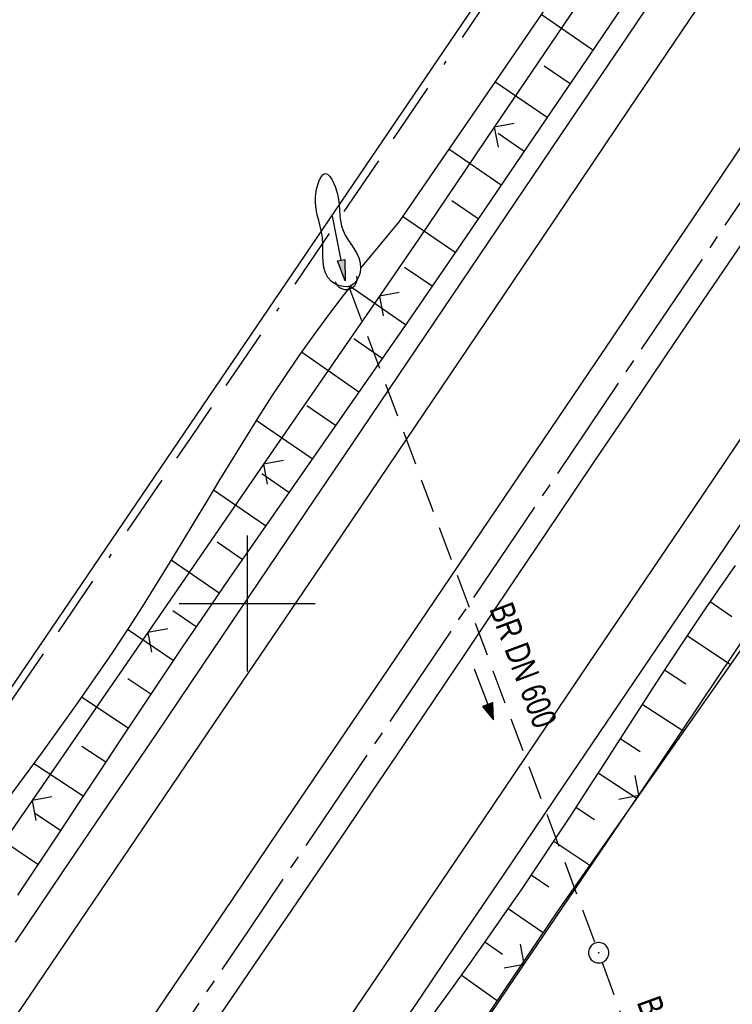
# Model space of a CAD drawing. Extents: x 510526 to 513920, y 467229 to 478797.
# Tile 455 of 467: x 513183 to 513236, y 477571 to 477643. Entities that reach past the tile are written whole.
import ezdxf

# ---------------------------------------------------------------- set-up
doc = ezdxf.new("R2010")
doc.units = 0
doc.header["$LTSCALE"] = 10
doc.header["$MEASUREMENT"] = 0
for name, pattern in [('ACAD_ISO16W100', [73, 15, -6.5, 15, -6.5, 15, -7, 1, -7]), ('ACHSE', [5.5, 4, -0.5, 0.5, -0.5]), ('AUSGEZOGEN', [0]), ('LT00', [0]), ('STRICHLINIE2', [0.375, 0.25, -0.125])]:
    doc.linetypes.add(name, pattern=pattern)
doc.layers.get('0').update_dxf_attribs({"linetype": 'LT00'})
for name, color, linetype in [('-AX-020', 250, 'ACHSE'), ('-Halt-Pfeil', 4, 'LT00'), ('-Haltung', 182, 'STRICHLINIE2'), ('-Haltungsbeschriftung', 182, 'LT00'), ('BAB-KABEL', 220, 'ACAD_ISO16W100'), ('DFK_AB_L', 21, 'LT00'), ('PFEIL', 140, 'AUSGEZOGEN'), ('V87_AFBR_BAB', 250, 'LT00'), ('V87_BOESCH', 250, 'LT00'), ('V87_BOSCHUNG', 250, 'LT00'), ('V87_GRABEN', 250, 'LT00'), ('V87_KA_PRUF', 182, 'LT00'), ('V87_LD_MARK', 250, 'LT00'), ('V87_RASTER', 250, 'LT00'), ('V87_UK_DURCH', 182, 'LT00'), ('V87_ZAUN', 40, 'LT00')]:
    doc.layers.add(name, color=color, linetype=linetype)
doc.styles.add('Haltungsbeschriftung', font='ARIAL.TTF', dxfattribs={"width": 0.75})

# ---------------------------------------------------------------- blocks, each defined once
blk = doc.blocks.new('SYMB0003')
at = {"color": 0, "linetype": 'ByBlock'}
for p, q in [((-0.015712, 0), (0.010166, 0.012015)), ((0, -0.021257), (-0.015712, 0)), ((0.010166, 0.012015), (0, -0.021257))]:
    blk.add_line(p, q, dxfattribs=at)
for points in [[(-0.031395, 0.499013), (-0.093691, 0.491144), (-0.154509, 0.475528), (-0.21289, 0.452414), (-0.267913, 0.422164), (-0.318712, 0.385257), (-0.364484, 0.342274), (-0.404509, 0.293893), (-0.438154, 0.240877), (-0.464888, 0.184062), (-0.484292, 0.124345), (-0.496058, 0.062667), (-0.5, 0)], [(0.5, 0), (0.496057, 0.062667), (0.484292, 0.124345), (0.464888, 0.184062), (0.438153, 0.240877), (0.404509, 0.293893), (0.364484, 0.342274), (0.318712, 0.385257), (0.267913, 0.422164), (0.21289, 0.452414), (0.154509, 0.475528), (0.093691, 0.491144), (0.031395, 0.499013), (-0.031395, 0.499013)], [(-0.5, 0), (-0.496058, -0.062667), (-0.484292, -0.124345), (-0.464888, -0.184062), (-0.438154, -0.240877), (-0.404509, -0.293893), (-0.364485, -0.342274), (-0.318712, -0.385257), (-0.267914, -0.422164), (-0.21289, -0.452414), (-0.154509, -0.475529), (-0.093691, -0.491144), (-0.031395, -0.499014), (0.031395, -0.499014)], [(0.031395, -0.499014), (0.093691, -0.491144), (0.154509, -0.475529), (0.21289, -0.452414), (0.267914, -0.422164), (0.318712, -0.385257), (0.364485, -0.342274), (0.404509, -0.293893), (0.438154, -0.240877), (0.464889, -0.184062), (0.484292, -0.124345), (0.496058, -0.062667), (0.5, 0)]]:
    blk.add_lwpolyline(points, dxfattribs=at)
blk = doc.blocks.new('SYMB1107')
at = {"color": 0, "linetype": 'ByBlock'}
for points in [[(-0.2, 0), (-0.196157, 0.039018), (-0.184776, 0.076537), (-0.166294, 0.111114), (-0.141421, 0.141421), (-0.111114, 0.166294), (-0.076537, 0.184776), (-0.039018, 0.196157), (0, 0.2)], [(0, 0.2), (0.039018, 0.196157), (0.076537, 0.184776), (0.111114, 0.166294), (0.141421, 0.141421), (0.166294, 0.111114), (0.184776, 0.076537), (0.196157, 0.039018), (0.2, 0)]]:
    blk.add_lwpolyline(points, dxfattribs=at)
blk = doc.blocks.new('SYMB0024')
at = {"color": 0, "linetype": 'ByBlock'}
for p, q in [((-0.5, 0.5), (0, 0)), ((0, 0), (0.5, 0.5))]:
    blk.add_line(p, q, dxfattribs=at)
blk = doc.blocks.new('Pfreil3')
at = {"layer": 'PFEIL'}
blk.add_hatch(color=256, dxfattribs=at).paths.add_polyline_path([(-1.549, 0.273), (-1.549, -0.273), (0, 0)])
for p, q in [((-1.549, 0), (-4.831, 0)), ((-1.549, -0.273), (-1.549, 0.273)), ((-1.549, 0.273), (0, 0)), ((0, 0), (-1.549, -0.273))]:
    blk.add_line(p, q, dxfattribs=at)
blk = doc.blocks.new('SYMB0070')
at = {"color": 0, "linetype": 'ByBlock'}
for p, q in [((-0.5, 0), (0.2, 0)), ((0.5, 0), (0.2, 0.1)), ((0.2, 0.1), (0.2, 0)), ((0.468, 0), (0.21, 0.086)), ((0.21, 0.086), (0.21, -0.086)), ((0.21, -0.086), (0.468, 0)), ((0.22, -0.072), (0.437, 0)), ((0.23, -0.058), (0.405, 0)), ((0.24, -0.045), (0.374, 0)), ((0.342, 0), (0.25, 0.031)), ((0.25, 0.031), (0.25, -0.031)), ((0.25, -0.031), (0.342, 0)), ((0.26, -0.017), (0.31, 0)), ((0.27, -0.003), (0.279, 0))]:
    blk.add_line(p, q, dxfattribs=at)
for points in [[(0.2, 0), (0.2, -0.1), (0.5, 0)], [(0.437, 0), (0.22, 0.072), (0.22, -0.072)], [(0.405, 0), (0.23, 0.058), (0.23, -0.058)], [(0.374, 0), (0.24, 0.045), (0.24, -0.045)], [(0.31, 0), (0.26, 0.017), (0.26, -0.017)], [(0.279, 0), (0.27, 0.003), (0.27, -0.003)]]:
    blk.add_lwpolyline(points, dxfattribs=at)

msp = doc.modelspace()

# ---------------------------------------------------------------- linework, layer by layer
at = {"layer": '-AX-020', "ltscale": 0.2, "flags": 128}
msp.add_lwpolyline([(513881.716, 478796.972), (513877.87, 478787.354), (513870.367, 478768.801), (513862.788, 478750.278), (513855.137, 478731.786), (513847.411, 478713.324), (513839.611, 478694.893), (513831.738, 478676.494), (513823.791, 478658.127), (513815.771, 478639.791), (513807.678, 478621.487), (513799.512, 478603.216), (513791.272, 478584.978), (513782.96, 478566.773), (513774.576, 478548.601), (513766.118, 478530.463), (513757.588, 478512.359), (513748.986, 478494.289), (513740.312, 478476.254), (513731.565, 478458.253), (513722.747, 478440.287), (513713.857, 478422.357), (513704.896, 478404.463), (513695.863, 478386.605), (513686.758, 478368.782), (513677.583, 478350.997), (513668.336, 478333.248), (513659.019, 478315.536), (513649.63, 478297.862), (513640.172, 478280.225), (513630.643, 478262.626), (513621.043, 478245.066), (513611.374, 478227.544), (513601.634, 478210.061), (513591.825, 478192.617), (513586.745, 478183.647), (513576.83, 478166.262), (513566.848, 478148.917), (513556.8, 478131.609), (513546.688, 478114.338), (513536.514, 478097.104), (513526.28, 478079.906), (513515.988, 478062.743), (513505.638, 478045.613), (513495.234, 478028.517), (513484.778, 478011.453), (513474.27, 477994.421), (513463.712, 477977.419), (513453.108, 477960.447), (513442.457, 477943.503), (513431.762, 477926.587), (513421.026, 477909.698), (513410.248, 477892.835), (513399.432, 477875.997), (513388.579, 477859.182), (513377.691, 477842.39), (513366.769, 477825.62), (513355.815, 477808.871), (513344.831, 477792.142), (513333.819, 477775.431), (513322.78, 477758.738), (513311.715, 477742.062), (513300.628, 477725.401), (513289.519, 477708.754), (513278.389, 477692.121), (513267.242, 477675.5), (513256.078, 477658.891), (513244.899, 477642.291), (513233.706, 477625.7), (513222.502, 477609.117), (513211.288, 477592.542), (513200.066, 477575.971), (513188.837, 477559.405), (513177.603, 477542.843), (513166.366, 477526.282), (513154.797, 477509.239), (513142.496, 477491.114), (513130.197, 477472.988), (513117.902, 477454.859), (513105.613, 477436.726), (513093.333, 477418.587), (513081.064, 477400.44), (513068.808, 477382.285), (513056.567, 477364.119), (513044.344, 477345.942), (513032.141, 477327.752), (513019.958, 477309.547), (513007.8, 477291.325), (512995.668, 477273.087), (512983.565, 477254.83), (512971.492, 477236.552), (512959.452, 477218.253), (512947.447, 477199.931), (512935.479, 477181.584), (512923.551, 477163.212), (512911.665, 477144.812), (512899.822, 477126.385), (512888.026, 477107.927), (512876.279, 477089.439), (512864.582, 477070.918), (512852.939, 477052.364), (512841.352, 477033.775), (512829.822, 477015.15), (512818.352, 476996.488), (512806.945, 476977.787), (512795.603, 476959.048), (512789.644, 476949.141), (512778.405, 476930.339), (512767.236, 476911.496), (512756.135, 476892.613), (512745.103, 476873.688), (512734.14, 476854.724), (512723.246, 476835.72), (512712.422, 476816.676), (512701.668, 476797.593), (512690.983, 476778.471), (512680.369, 476759.309), (512669.824, 476740.11), (512659.35, 476720.871), (512648.946, 476701.595), (512638.612, 476682.281), (512628.349, 476662.929), (512618.157, 476643.54), (512608.036, 476624.113), (512597.985, 476604.65), (512588.006, 476585.15), (512578.098, 476565.614), (512568.261, 476546.042), (512558.497, 476526.434), (512548.803, 476506.791), (512539.182, 476487.112), (512529.632, 476467.399), (512520.155, 476447.65), (512510.749, 476427.867), (512501.416, 476408.05), (512492.156, 476388.199), (512482.968, 476368.314), (512473.852, 476348.396), (512464.81, 476328.445), (512455.84, 476308.46), (512446.944, 476288.443), (512438.12, 476268.394), (512429.37, 476248.313), (512420.694, 476228.2), (512412.09, 476208.055), (512403.561, 476187.879), (512395.105, 476167.672), (512386.723, 476147.434), (512378.415, 476127.166), (512370.181, 476106.867), (512362.021, 476086.539), (512353.936, 476066.181), (512345.925, 476045.794), (512337.988, 476025.377), (512330.127, 476004.932), (512322.339, 475984.458), (512314.627, 475963.955), (512306.989, 475943.425), (512299.427, 475922.867), (512291.94, 475902.281), (512284.528, 475881.669), (512277.191, 475861.029), (512269.93, 475840.362), (512262.744, 475819.67), (512255.634, 475798.951), (512248.599, 475778.206), (512241.641, 475757.436), (512234.758, 475736.641), (512227.951, 475715.82), (512221.221, 475694.975), (512214.566, 475674.105), (512207.988, 475653.211), (512201.487, 475632.294), (512200.128, 475627.887), (512194.281, 475608.791), (512188.5, 475589.674), (512182.785, 475570.538), (512177.137, 475551.381), (512171.56, 475532.204), (512166.053, 475513.007), (512160.618, 475493.788), (512155.257, 475474.55), (512149.971, 475455.29), (512148.09, 475448.361), (512142.908, 475429.074), (512137.804, 475409.765), (512132.778, 475390.436), (512127.829, 475371.088), (512122.957, 475351.719), (512118.163, 475332.332), (512113.447, 475312.925), (512108.808, 475293.499), (512104.247, 475274.055), (512099.765, 475254.593), (512095.36, 475235.113), (512091.033, 475215.616), (512086.785, 475196.101), (512082.614, 475176.57), (512078.522, 475157.022), (512074.508, 475137.458), (512070.573, 475117.878), (512066.716, 475098.282), (512063.238, 475080.246), (512059.532, 475060.621), (512055.901, 475040.983), (512052.344, 475021.33), (512048.857, 475001.665), (512045.438, 474981.988), (512042.084, 474962.3), (512038.794, 474942.602), (512035.562, 474922.893), (512032.388, 474903.175), (512029.269, 474883.449), (512026.201, 474863.714), (512023.183, 474843.972), (512020.21, 474824.222), (512017.282, 474804.467), (512014.394, 474784.705), (512011.544, 474764.937), (512008.73, 474745.165), (512005.949, 474725.388), (512003.198, 474705.607), (512000.474, 474685.821), (511997.775, 474666.033), (511995.098, 474646.242), (511992.439, 474626.448), (511989.798, 474606.651), (511987.169, 474586.854), (511984.552, 474567.054), (511981.943, 474547.253), (511979.34, 474527.452), (511976.744, 474507.689), (511975.127, 474495.377), (511973.477, 474482.815), (511971.825, 474470.254), (511970.169, 474457.693), (511968.506, 474445.133), (511966.835, 474432.574), (511965.154, 474420.016), (511963.46, 474407.46), (511961.752, 474394.906), (511960.027, 474382.355), (511958.283, 474369.806), (511956.518, 474357.259), (511954.73, 474344.717), (511952.918, 474332.177), (511951.078, 474319.642), (511949.209, 474307.111), (511947.309, 474294.584), (511945.376, 474282.063), (511943.407, 474269.547), (511941.4, 474257.038), (511939.355, 474244.534), (511937.267, 474232.038), (511935.137, 474219.549), (511932.96, 474207.067), (511930.736, 474194.594), (511928.462, 474182.131), (511926.136, 474169.676), (511923.757, 474157.232), (511921.321, 474144.799), (511918.829, 474132.377), (511916.276, 474119.967), (511913.661, 474107.57), (511910.982, 474095.187), (511908.238, 474082.818), (511905.425, 474070.464), (511902.544, 474058.127), (511899.59, 474045.806), (511896.562, 474033.504), (511893.47, 474021.261), (511890.29, 474008.997), (511887.033, 473996.753), (511883.699, 473984.53), (511880.287, 473972.328), (511876.798, 473960.148), (511873.233, 473947.991), (511869.591, 473935.856), (511865.873, 473923.745), (511862.077, 473911.656), (511858.206, 473899.593), (511854.259, 473887.554), (511850.236, 473875.54), (511846.136, 473863.552), (511841.962, 473851.59), (511837.711, 473839.654), (511833.386, 473827.746), (511828.985, 473815.865), (511824.51, 473804.012), (511819.96, 473792.188), (511815.335, 473780.392), (511810.636, 473768.626), (511805.863, 473756.89), (511801.015, 473745.185), (511796.094, 473733.51), (511791.099, 473721.866), (511786.031, 473710.255), (511780.889, 473698.675), (511775.675, 473687.128), (511770.388, 473675.615), (511765.028, 473664.135), (511759.596, 473652.689), (511754.091, 473641.278), (511748.515, 473629.901), (511742.867, 473618.56), (511737.147, 473607.255), (511731.356, 473595.986), (511725.494, 473584.754), (511719.562, 473573.559), (511713.558, 473562.402), (511707.485, 473551.283), (511701.341, 473540.203), (511695.128, 473529.162), (511688.845, 473518.159), (511682.492, 473507.198), (511676.07, 473496.276), (511669.58, 473485.395), (511663.021, 473474.555), (511656.394, 473463.757), (511649.699, 473453.001), (511642.935, 473442.288), (511636.105, 473431.617), (511629.207, 473420.99), (511622.242, 473410.406), (511615.211, 473399.867), (511608.113, 473389.372), (511600.949, 473378.922), (511593.719, 473368.518), (511586.423, 473358.16), (511579.062, 473347.848), (511571.637, 473337.582), (511564.147, 473327.364), (511556.592, 473317.193), (511548.973, 473307.07), (511541.291, 473296.996), (511533.545, 473286.969), (511525.735, 473276.993), (511517.863, 473267.066), (511509.929, 473257.188), (511501.932, 473247.361), (511493.873, 473237.584), (511485.753, 473227.859), (511477.572, 473218.186), (511475.548, 473215.811), (511467.291, 473206.202), (511458.976, 473196.642), (511450.605, 473187.132), (511442.182, 473177.667), (511433.709, 473168.249), (511425.188, 473158.872), (511416.622, 473149.537), (511408.014, 473140.241), (511399.365, 473130.982), (511390.679, 473121.758), (511381.958, 473112.568), (511373.205, 473103.409), (511364.421, 473094.278), (511355.61, 473085.175), (511346.772, 473076.096), (511337.912, 473067.039), (511329.031, 473058.003), (511320.132, 473048.986), (511311.216, 473039.984), (511302.286, 473030.997), (511293.345, 473022.02), (511284.394, 473013.053), (511275.436, 473004.094), (511266.473, 472995.139), (511255.909, 472984.591), (511236.789, 472965.502), (511230.177, 472958.9), (511223.567, 472952.294), (511216.964, 472945.683), (511210.368, 472939.063), (511203.785, 472932.433), (511197.215, 472925.788), (511190.663, 472919.125), (511184.131, 472912.443), (511177.622, 472905.739), (511171.139, 472899.01), (511164.685, 472892.252), (511158.263, 472885.464), (511151.877, 472878.643), (511145.529, 472871.786), (511139.222, 472864.891), (511132.96, 472857.955), (511126.746, 472850.976), (511120.583, 472843.952), (511114.476, 472836.881), (511109.32, 472830.82), (511103.322, 472823.655), (511097.386, 472816.438), (511091.511, 472809.171), (511085.699, 472801.854), (511079.95, 472794.488), (511074.265, 472787.072), (511068.642, 472779.609), (511063.084, 472772.097), (511057.591, 472764.538), (511052.162, 472756.933), (511046.799, 472749.281), (511041.501, 472741.584), (511036.27, 472733.841), (511031.105, 472726.054), (511026.007, 472718.223), (511020.976, 472710.349), (511016.012, 472702.431), (511011.117, 472694.472), (511006.29, 472686.471), (511001.532, 472678.429), (510996.842, 472670.347), (510992.223, 472662.225), (510987.672, 472654.063), (510983.192, 472645.863), (510978.782, 472637.625), (510974.443, 472629.349), (510970.175, 472621.036), (510965.978, 472612.687), (510961.853, 472604.303), (510957.799, 472595.883), (510953.818, 472587.43), (510949.91, 472578.942), (510946.074, 472570.422), (510942.311, 472561.868), (510938.622, 472553.283), (510935.007, 472544.666), (510931.465, 472536.02), (510927.997, 472527.343), (510924.604, 472518.636), (510921.286, 472509.901), (510918.042, 472501.138), (510914.874, 472492.347), (510911.781, 472483.529), (510908.763, 472474.686), (510905.821, 472465.817), (510902.956, 472456.923), (510900.166, 472448.004), (510897.454, 472439.062), (510894.817, 472430.098), (510892.258, 472421.111), (510889.776, 472412.102), (510887.37, 472403.073), (510885.043, 472394.023), (510882.792, 472384.954), (510880.62, 472375.866), (510878.525, 472366.759), (510876.509, 472357.635), (510874.57, 472348.494), (510872.71, 472339.337), (510870.929, 472330.164), (510869.226, 472320.976), (510867.602, 472311.774), (510866.056, 472302.558), (510864.59, 472293.33), (510863.202, 472284.089), (510861.894, 472274.837), (510860.665, 472265.574), (510859.516, 472256.301), (510858.445, 472247.018), (510857.455, 472237.726), (510856.544, 472228.427), (510855.712, 472219.119), (510854.96, 472209.806), (510854.288, 472200.485), (510853.696, 472191.159), (510853.184, 472181.829), (510852.752, 472172.495), (510852.399, 472163.157), (510852.127, 472153.817), (510851.934, 472144.475), (510851.822, 472135.131), (510851.789, 472125.787), (510851.836, 472116.443), (510851.964, 472107.1), (510852.009, 472104.711), (510852.237, 472095.37), (510852.543, 472086.03), (510852.927, 472076.694), (510853.387, 472067.361), (510853.922, 472058.032), (510854.53, 472048.707), (510855.21, 472039.388), (510855.961, 472030.074), (510856.782, 472020.766), (510857.671, 472011.464), (510858.627, 472002.169), (510859.649, 471992.88), (510860.734, 471983.599), (510861.883, 471974.326), (510863.094, 471965.06), (510864.364, 471955.802), (510865.694, 471946.554), (510867.082, 471937.313), (510868.525, 471928.081), (510870.024, 471918.857), (510871.577, 471909.643), (510873.182, 471900.438), (510874.839, 471891.241), (510876.545, 471882.054), (510878.3, 471872.876), (510880.102, 471863.708), (510881.95, 471854.548), (510883.842, 471845.397), (510885.778, 471836.255), (510887.756, 471827.123), (510889.775, 471817.999), (510891.834, 471808.885), (510893.93, 471799.779), (510896.064, 471790.681), (510898.233, 471781.592), (510900.437, 471772.511), (510902.673, 471763.439), (510904.942, 471754.374), (510907.241, 471745.317), (510909.57, 471736.267), (510911.926, 471727.225), (510914.31, 471718.19), (510916.719, 471709.161), (510919.152, 471700.139), (510921.608, 471691.124), (510924.087, 471682.114), (510926.585, 471673.11), (510929.104, 471664.112), (510931.64, 471655.118), (510934.193, 471646.129), (510936.762, 471637.145), (510939.345, 471628.165), (510941.941, 471619.188), (510944.55, 471610.216), (510947.169, 471601.246), (510949.797, 471592.279), (510952.434, 471583.314), (510955.078, 471574.352), (510957.727, 471565.391), (510960.382, 471556.431), (510963.039, 471547.473), (510967.703, 471531.767), (510970.248, 471523.199), (510975.26, 471506.323), (510980.27, 471489.445), (510985.273, 471472.566), (510990.267, 471455.684), (510995.248, 471438.798), (511000.214, 471421.908), (511005.162, 471405.012), (511010.087, 471388.11), (511014.988, 471371.201), (511019.861, 471354.283), (511024.703, 471337.357), (511029.511, 471320.421), (511034.281, 471303.475), (511039.011, 471286.517), (511043.698, 471269.547), (511048.338, 471252.564), (511052.928, 471235.568), (511057.465, 471218.557), (511061.945, 471201.532), (511066.367, 471184.491), (511070.726, 471167.434), (511075.019, 471150.36), (511079.243, 471133.269), (511083.395, 471116.16), (511086.572, 471102.843), (511090.589, 471085.702), (511094.527, 471068.543), (511098.388, 471051.366), (511102.17, 471034.172), (511105.875, 471016.961), (511109.501, 470999.734), (511113.048, 470982.489), (511116.518, 470965.23), (511119.908, 470947.954), (511123.221, 470930.663), (511126.454, 470913.357), (511129.609, 470896.037), (511132.686, 470878.703), (511135.683, 470861.354), (511138.602, 470843.993), (511141.441, 470826.619), (511144.202, 470809.231), (511146.884, 470791.831), (511149.487, 470774.42), (511152.01, 470756.996), (511154.454, 470739.562), (511156.819, 470722.116), (511159.105, 470704.66), (511161.311, 470687.193), (511163.438, 470669.717), (511165.485, 470652.232), (511165.638, 470650.897), (511167.873, 470631.022), (511170.027, 470611.138), (511172.103, 470591.246), (511174.098, 470571.346), (511176.014, 470551.438), (511177.851, 470531.523), (511179.526, 470512.546), (511180.884, 470496.345), (511182.163, 470480.137), (511183.363, 470463.922), (511184.482, 470447.702), (511185.522, 470431.478), (511186.482, 470415.247), (511187.362, 470399.013), (511188.162, 470382.774), (511188.882, 470366.532), (511189.522, 470350.286), (511190.082, 470334.037), (511190.563, 470317.786), (511190.963, 470301.532), (511191.284, 470285.277), (511191.524, 470269.02), (511191.684, 470252.763), (511191.765, 470236.505), (511191.765, 470220.247), (511191.686, 470203.988), (511191.526, 470187.731), (511191.287, 470171.474), (511191.243, 470169.007), (511190.912, 470152.752), (511190.504, 470136.499), (511190.023, 470120.247), (511189.472, 470103.998), (511188.854, 470087.752), (511188.173, 470071.508), (511187.432, 470055.266), (511186.634, 470039.027), (511185.783, 470022.791), (511184.882, 470006.558), (511183.935, 469990.327), (511182.944, 469974.099), (511181.913, 469957.873), (511180.846, 469941.65), (511179.745, 469925.429), (511178.614, 469909.21), (511177.457, 469892.993), (511176.276, 469876.777), (511175.075, 469860.563), (511173.858, 469844.35), (511172.627, 469828.139), (511171.386, 469811.927), (511170.138, 469795.717), (511168.847, 469778.991), (511030.959, 467993.348), (511029.419, 467973.407), (511027.883, 467953.466), (511026.353, 467933.525), (511024.832, 467913.582), (511023.323, 467893.64), (511021.828, 467873.695), (511020.353, 467853.75), (511018.898, 467833.804), (511017.467, 467813.855), (511016.063, 467793.903), (511014.69, 467773.951), (511013.35, 467753.995), (511012.046, 467734.038), (511010.782, 467714.078), (511009.56, 467694.116), (511008.383, 467674.151), (511007.254, 467654.183), (511006.177, 467634.211), (511005.154, 467614.237), (511004.188, 467594.261), (511003.284, 467574.281), (511002.442, 467554.299), (511001.667, 467534.314), (511000.962, 467514.327), (511000.329, 467494.336), (510999.772, 467474.345), (510999.556, 467465.709), (510999.112, 467445.714), (510998.747, 467425.717), (510998.463, 467405.719), (510998.259, 467385.719), (510998.135, 467365.72), (510998.091, 467345.72), (510998.127, 467325.72), (510998.243, 467305.721), (510998.439, 467285.721), (510998.715, 467265.723), (510999.071, 467245.726), (510999.432, 467229.156)], dxfattribs=at)
at = {"layer": '-Haltung'}
for p, q in [((513207.531, 477623.144), (513225.573, 477575.052)), ((513226.092, 477573.645), (513232.43, 477556.152))]:
    msp.add_line(p, q, dxfattribs=at)
at = {"layer": 'BAB-KABEL', "ltscale": 0.03, "flags": 128}
msp.add_lwpolyline([(513339.839, 477816.319), (513312.266, 477774.649), (513284.672, 477732.996), (513252.5, 477694.412), (513223.881, 477653.496), (513195.795, 477612.121), (513167.629, 477570.875), (513139.88, 477529.298), (513111.793, 477487.916), (513083.807, 477446.454), (513055.844, 477404.978), (513022.492, 477355.034), (513000.515, 477321.52), (512973.122, 477279.62), (512945.422, 477237.871), (512917.575, 477196.217), (512879.155, 477137.499), (512858.339, 477103.216), (512837.389, 477068.954), (512811.451, 477026.06), (512784.195, 476983.896), (512756.652, 476941.559), (512731.123, 476898.632), (512706.393, 476854.964), (512681.949, 476811.101), (512658.869, 476770.394), (512633.742, 476723.052), (512609.823, 476678.973), (512586.03, 476634.72), (512574.463, 476609.04), (512565.77, 476584.237), (512545.206, 476542.916), (512523.454, 476497.739), (512501.769, 476452.474), (512480.246, 476407.171), (512458.846, 476361.789), (512438.563, 476315.939), (512418.177, 476270.118), (512378.72, 476177.833), (512359.892, 476131.364), (512341.348, 476084.783), (512322.575, 476038.314), (512304.817, 475991.341), (512287.677, 475944.24), (512270.282, 475897.168), (512254.121, 475849.696), (512237.768, 475802.276), (512221.53, 475754.824), (512205.859, 475707.192), (512190.782, 475659.377), (512175.78, 475611.52), (512161.516, 475563.423), (512145.692, 475515.804), (512137.725, 475496.074), (512130.625, 475467.918), (512119.035, 475418.91), (512105.583, 475370.555), (512100.73, 475351.099), (512084.182, 475320.513), (512082.618, 475318.668), (512071.987, 475296.243), (512062.064, 475264.372), (512059.316, 475232.902), (512061.872, 475193.176), (512054.818, 475143.1), (512045.689, 475099.989), (512036.29, 475050.898), (512027.273, 475001.725), (512018.223, 474952.549), (512008.899, 474903.418), (512000.14, 474854.229), (511992.355, 474804.855), (511985.273, 474755.369), (511977.385, 474700.851), (511969.41, 474646.425), (511966.53, 474615.204), (511972.795, 474604.79), (511970.049, 474596.165), (511959.565, 474586.374), (511941.907, 474517.478), (511936.852, 474477.772), (511926.657, 474399.733), (511919.973, 474355.376), (511910.09, 474296.615), (511899.454, 474238.126), (511883.784, 474152.683), (511870.289, 474094.001), (511857.131, 474053.876), (511852.776, 474012.454), (511853.171, 473966.862), (511852.492, 473957.146), (511851.311, 473949.656), (511841.692, 473942.065), (511825.821, 473895.229), (511826.651, 473894.117), (511810.899, 473851.945), (511793.573, 473805.027), (511775.285, 473758.358), (511755.124, 473712.475), (511734.052, 473667.008), (511712.225, 473621.972), (511689.498, 473577.273), (511665.157, 473533.497), (511639.854, 473490.241), (511612.908, 473448.14), (511601.588, 473431.806), (511558.048, 473366.072), (511514.894, 473306.01), (511484.056, 473267.454), (511450.631, 473224.7), (511393.065, 473164.53), (511363.017, 473132.866), (511308.517, 473076.446), (511275.572, 473040.359), (511243.006, 473009.331), (511235.22, 472986.054), (511231.03, 472981.056), (511075.99, 472813.106), (511070.243, 472807.304), (511057.801, 472797.513), (511038.028, 472769.96), (511010.695, 472730.526), (510983.876, 472687.185), (510959.577, 472643.761), (510934.3, 472604.326), (510904.804, 472574.327), (510913.914, 472558.288), (510911.702, 472550.665), (510911.228, 472549.239), (510895.971, 472514.712), (510882.655, 472477.924), (510872.403, 472460.753), (510857.497, 472432.352), (510836.101, 472381.12), (510836.281, 472368.894), (510832.944, 472355.972), (510830.181, 472332.026), (510848.219, 472325.537), (510838.512, 472271.416), (510831.965, 472215.431), (510830.702, 472169.392), (510828.833, 472118.665), (510829.075, 472067.625), (510833.949, 472011.739), (510842.444, 471951.437), (510849.978, 471906.34), (510856.18, 471866.272), (510867.229, 471812.821), (510879.853, 471762.875), (510891.506, 471713.806), (510903.789, 471665.07), (510916.063, 471616.285), (510929.638, 471568.076), (510950.958, 471501.368), (510971.606, 471429.824), (510974.35, 471422.765), (510989.551, 471366.875), (511004.499, 471314.199), (511016.364, 471270.838), (511026.276, 471232.419), (511039.24, 471184.146), (511056.597, 471116.881), (511065.905, 471078.265), (511077.604, 471030.011), (511089.225, 470981.622), (511098.911, 470932.895), (511107.165, 470884.025), (511116.152, 470835.042), (511125.079, 470786.059), (511133.148, 470736.973), (511137.299, 470706.315), (511129.89, 470689.715), (511129.543, 470684.612), (511132.443, 470671.581), (511143.113, 470670.948), (511145.784, 470638.261), (511151.08, 470588.888), (511155.977, 470539.416), (511159.512, 470489.779), (511162.627, 470440.141), (511165.944, 470390.621), (511167.842, 470340.945), (511167.805, 470291.237), (511167.773, 470272.425), (511169.192, 470243.962), (511168.974, 470223.344), (511163.734, 470203.872), (511151.457, 470170.118), (511152.401, 470145.764), (511161.627, 470107.325), (511162.261, 470078.654), (511157.084, 470021.39), (511153.973, 469975.779), (511150.229, 469924.108), (511146.614, 469878.373), (511141.044, 469826.728), (511133.852, 469745.039), (511131.815, 469700.017), (511128.932, 469655.166), (511125.194, 469595.287), (511130.663, 469554.69), (511130.405, 469544.669), (511121.691, 469477.401)], dxfattribs=at)
at = {"layer": 'DFK_AB_L'}
msp.add_line((513095.562, 477465.68), (513258.468, 477705.38), dxfattribs=at)
at = {"layer": 'V87_AFBR_BAB'}
for points in [[(513182.956, 477575.127), (513186.406, 477580.215), (513189.855, 477585.303), (513193.302, 477590.392), (513196.747, 477595.483), (513199.489, 477599.541), (513202.229, 477603.6), (513204.969, 477607.659), (513207.708, 477611.718), (513210.449, 477615.777), (513213.758, 477620.673), (513217.069, 477625.567), (513220.381, 477630.462), (513223.692, 477635.356), (513227.973, 477641.69), (513232.251, 477648.026)], [(513263.386, 477646.045), (513258.942, 477639.443), (513254.543, 477632.91), (513250.141, 477626.379), (513245.736, 477619.85), (513241.285, 477613.259), (513236.83, 477606.671), (513232.373, 477600.084), (513227.853, 477593.407), (513223.332, 477586.731), (513218.811, 477580.054), (513215.372, 477574.974), (513211.933, 477569.894), (513208.493, 477564.814), (513205.051, 477559.735), (513201.661, 477554.736), (513198.27, 477549.739), (513194.877, 477544.742), (513191.484, 477539.745), (513184.486, 477529.44), (513177.488, 477519.136)], [(513197.335, 477568.773), (513199.316, 477571.678), (513201.298, 477574.583), (513203.28, 477577.487), (513205.26, 477580.393), (513207.239, 477583.3), (513209.213, 477586.209), (513211.492, 477589.58), (513213.767, 477592.955), (513216.038, 477596.332), (513218.308, 477599.71), (513220.579, 477603.087), (513222.851, 477606.463), (513225.509, 477610.402), (513228.171, 477614.339), (513230.834, 477618.274), (513233.498, 477622.208), (513236.161, 477626.144), (513238.786, 477630.03), (513241.41, 477633.917), (513244.031, 477637.805), (513246.652, 477641.693), (513249.273, 477645.582)], [(513242.628, 477642.963), (513239.361, 477638.11), (513236.093, 477633.257), (513232.823, 477628.406), (513229.495, 477623.476), (513226.164, 477618.547), (513222.83, 477613.62), (513219.496, 477608.694), (513214.942, 477601.968), (513210.387, 477595.242), (513205.833, 477588.516), (513202.385, 477583.422), (513198.936, 477578.329), (513195.487, 477573.236), (513192.037, 477568.143), (513187.5, 477561.451), (513182.961, 477554.76)]]:
    msp.add_lwpolyline(points, dxfattribs=at)
at = {"layer": 'V87_BOESCH'}
for points in [[(513263.626, 477709.044), (513263.441, 477708.194), (513263.248, 477707.346), (513263.042, 477706.503), (513262.814, 477705.666), (513262.558, 477704.838), (513262.163, 477703.748), (513261.71, 477702.677), (513261.206, 477701.627), (513260.656, 477700.598), (513260.067, 477699.589), (513259.445, 477698.603), (513258.795, 477697.638), (513246.907, 477680.501), (513233.757, 477660.966), (513211.17, 477628.065), (513208.335, 477624.646)], [(513283.072, 477664.975), (513281.864, 477664.034), (513280.836, 477663.509), (513275.784, 477656.949), (513263.179, 477636.572), (513249.729, 477616.495), (513236.566, 477596.991), (513222.811, 477577.405), (513209.225, 477557.294), (513195.937, 477536.995), (513181.807, 477516.225), (513168.482, 477496.681), (513154.574, 477476.137), (513141.404, 477456.473), (513127.549, 477436.725)], [(513228.84, 477645.732), (513226.696, 477642.559), (513224.551, 477639.386), (513222.403, 477636.216), (513219.758, 477632.324), (513217.106, 477628.436), (513214.446, 477624.555), (513211.776, 477620.68), (513209.094, 477616.813), (513207.352, 477614.314), (513205.608, 477611.817), (513203.862, 477609.321), (513202.119, 477606.823), (513200.38, 477604.322), (513198.648, 477601.817), (513196.925, 477599.305), (513195.214, 477596.786), (513193.689, 477594.518), (513192.173, 477592.244), (513190.663, 477589.965), (513189.156, 477587.685), (513187.65, 477585.404), (513186.141, 477583.125), (513184.628, 477580.849), (513183.108, 477578.577)], [(513207.62, 477623.351), (513207.065, 477622.639), (513206.514, 477621.926), (513205.967, 477621.208), (513204.889, 477619.747), (513203.84, 477618.265), (513202.817, 477616.765), (513201.816, 477615.25), (513200.834, 477613.721), (513199.868, 477612.182), (513198.913, 477610.634), (513197.967, 477609.08), (513197.026, 477607.522), (513196.087, 477605.964), (513195.145, 477604.406), (513194.199, 477602.852), (513193.244, 477601.304), (513192.276, 477599.764), (513191.293, 477598.235), (513190.062, 477596.377), (513188.807, 477594.535), (513187.529, 477592.709), (513186.234, 477590.895), (513184.923, 477589.092), (513183.602, 477587.296), (513182.273, 477585.505)], [(513235.87, 477602.794), (513234.631, 477601.009), (513233.404, 477599.215), (513232.182, 477597.396), (513230.974, 477595.568), (513229.775, 477593.734), (513228.584, 477591.894), (513227.396, 477590.052), (513226.21, 477588.209), (513225.021, 477586.368), (513223.828, 477584.53), (513222.626, 477582.697), (513221.413, 477580.872), (513220.186, 477579.057), (513218.922, 477577.223), (513217.644, 477575.398), (513216.354, 477573.582), (513215.055, 477571.771), (513213.752, 477569.963)]]:
    msp.add_lwpolyline(points, dxfattribs=at)
at = {"layer": 'V87_BOSCHUNG'}
for p, q in [((513225.416, 477640.665), (513221.608, 477643.269)), ((513223.735, 477638.181), (513221.822, 477639.488)), ((513222.051, 477635.697), (513218.212, 477638.322)), ((513220.365, 477633.216), (513218.439, 477634.532)), ((513218.677, 477630.736), (513214.816, 477633.376)), ((513216.985, 477628.259), (513215.051, 477629.581)), ((513215.29, 477625.784), (513211.42, 477628.429)), ((513213.591, 477623.311), (513211.56, 477624.699)), ((513211.629, 477620.468), (513207.565, 477623.28)), ((513209.92, 477618.002), (513207.828, 477619.45)), ((513208.207, 477615.539), (513203.98, 477618.464)), ((513206.49, 477613.079), (513204.393, 477614.53)), ((513204.771, 477610.621), (513200.669, 477613.459)), ((513203.053, 477608.161), (513201.067, 477609.535)), ((513201.337, 477605.7), (513197.52, 477608.341)), ((513199.627, 477603.235), (513197.798, 477604.501)), ((513197.93, 477600.773), (513194.405, 477603.189)), ((513234.04, 477600.148), (513235.632, 477599.058)), ((513196.243, 477598.304), (513194.532, 477599.466)), ((513194.568, 477595.827), (513191.199, 477598.092)), ((513232.35, 477597.648), (513235.529, 477595.515)), ((513230.687, 477595.13), (513232.251, 477594.102)), ((513192.904, 477593.341), (513191.216, 477594.465)), ((513191.249, 477590.85), (513187.815, 477593.115)), ((513229.046, 477592.608), (513232.094, 477590.624)), ((513227.419, 477590.087), (513228.894, 477589.127)), ((513189.599, 477588.356), (513187.832, 477589.509)), ((513187.941, 477585.844), (513184.301, 477588.244)), ((513225.795, 477587.565), (513228.644, 477585.711)), ((513224.169, 477585.054), (513225.541, 477584.15)), ((513186.28, 477583.335), (513184.4, 477584.586)), ((513184.614, 477580.828), (513180.731, 477583.437)), ((513222.529, 477582.551), (513225.185, 477580.785)), ((513220.873, 477580.069), (513222.162, 477579.193)), ((513219.188, 477577.606), (513221.747, 477575.829)), ((513217.476, 477575.162), (513218.767, 477574.246)), ((513215.74, 477572.725), (513218.374, 477570.836))]:
    msp.add_line(p, q, dxfattribs=at)
at = {"layer": 'V87_GRABEN'}
msp.add_lwpolyline([(513208.335, 477624.646), (513208.296, 477624.331), (513208.202, 477624.022), (513208.056, 477623.742), (513207.862, 477623.511), (513207.62, 477623.351), (513207.343, 477623.279), (513207.043, 477623.284), (513206.739, 477623.356), (513206.451, 477623.483), (513206.199, 477623.653), (513205.929, 477623.948), (513205.75, 477624.296), (513205.643, 477624.686), (513205.589, 477625.105), (513205.57, 477625.544), (513205.567, 477625.99), (513205.563, 477626.433), (513205.537, 477626.861), (513205.47, 477627.306), (513205.372, 477627.73), (513205.261, 477628.144), (513205.154, 477628.558), (513205.067, 477628.984), (513205.017, 477629.432), (513205.021, 477629.912), (513205.097, 477630.435), (513205.181, 477630.763), (513205.292, 477631.077), (513205.425, 477631.344), (513205.576, 477631.529), (513205.74, 477631.601), (513205.898, 477631.547), (513206.057, 477631.397), (513206.211, 477631.176), (513206.351, 477630.911), (513206.472, 477630.628), (513206.621, 477630.163), (513206.712, 477629.719), (513206.764, 477629.296), (513206.794, 477628.889), (513206.819, 477628.499), (513206.857, 477628.121), (513206.926, 477627.754), (513207.043, 477627.397), (513207.204, 477627.072), (513207.404, 477626.749), (513207.622, 477626.424), (513207.84, 477626.094), (513208.039, 477625.755), (513208.2, 477625.403), (513208.305, 477625.035), (513208.335, 477624.646)], dxfattribs=at)
at = {"layer": 'V87_LD_MARK'}
for points in [[(513264.317, 477653.765), (513256.067, 477641.499), (513248.333, 477630.016), (513240.592, 477618.537), (513232.845, 477607.062), (513225.093, 477595.591), (513217.336, 477584.123), (513209.575, 477572.658), (513201.81, 477561.195), (513194.042, 477549.735), (513186.271, 477538.276), (513178.499, 477526.819), (513170.724, 477515.362), (513162.949, 477503.907), (513155.173, 477492.451), (513147.397, 477480.996), (513139.956, 477470.032), (513132.516, 477459.068), (513125.078, 477448.102)], [(513104.121, 477453.53), (513111.43, 477464.301), (513118.742, 477475.071), (513126.055, 477485.84), (513133.37, 477496.607), (513140.687, 477507.374), (513148.003, 477518.141), (513155.319, 477528.908), (513162.634, 477539.676), (513169.948, 477550.445), (513177.259, 477561.215), (513184.568, 477571.986), (513191.874, 477582.76), (513199.176, 477593.537), (513206.411, 477604.224), (513213.641, 477614.915), (513220.867, 477625.609), (513228.086, 477636.307), (513235.299, 477647.009)]]:
    msp.add_lwpolyline(points, dxfattribs=at)
at = {"layer": 'V87_RASTER'}
for p, q in [((513200.001, 477605), (513200.001, 477595)), ((513195.001, 477600), (513205.001, 477600))]:
    msp.add_line(p, q, dxfattribs=at)
at = {"layer": 'V87_ZAUN'}
for p, q in [((513226.563, 477647.411), (513218.158, 477634.987)), ((513209.717, 477622.587), (513201.206, 477610.236)), ((513201.206, 477610.236), (513192.695, 477597.884)), ((513192.695, 477597.884), (513184.184, 477585.532)), ((513220.359, 477573.514), (513228.789, 477585.921)), ((513184.184, 477585.532), (513175.673, 477573.181)), ((513211.929, 477561.106), (513220.359, 477573.514))]:
    msp.add_line(p, q, dxfattribs=at)
for points in [[(513218.158, 477634.987), (513212.621, 477626.801), (513209.717, 477622.587)], [(513228.789, 477585.921), (513229.313, 477586.693), (513237.148, 477598.375)]]:
    msp.add_lwpolyline(points, dxfattribs=at)

# ---------------------------------------------------------------- block references
at = {"layer": '-Halt-Pfeil', "xscale": 4.000000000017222, "yscale": 4.000000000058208, "zscale": 4, "rotation": 290.5645794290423}
msp.add_blockref('SYMB0070', (513217.397, 477593.334), dxfattribs=at)
at = {"layer": 'PFEIL', "rotation": 281.18859225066}
msp.add_blockref('Pfreil3', (513207.199, 477623.715), dxfattribs=at)
at = {"layer": 'V87_KA_PRUF', "xscale": 1.500000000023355, "yscale": 1.500000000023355, "zscale": 1.5, "rotation": 237.5288994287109}
msp.add_blockref('SYMB0003', (513225.836, 477574.35), dxfattribs=at)
at = {"layer": 'V87_UK_DURCH', "xscale": 3.999999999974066, "yscale": 3.999999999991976, "zscale": 4, "rotation": 195.7604265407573}
msp.add_blockref('SYMB1107', (513207.267, 477623.846), dxfattribs=at)
at = {"layer": 'V87_ZAUN', "yscale": 2.100000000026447, "zscale": 2.1}
for p, xscale, rotation in [((513218.158, 477634.987), 2.100000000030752, 235.9235794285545), ((513209.717, 477622.587), 2.100000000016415, 235.4301994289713), ((513201.206, 477610.236), 2.100000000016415, 235.4301994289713), ((513192.695, 477597.884), 2.100000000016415, 235.4301994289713), ((513228.789, 477585.921), 2.100000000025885, 55.80813942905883), ((513184.184, 477585.532), 2.100000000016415, 235.4301994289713), ((513220.359, 477573.514), 2.100000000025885, 55.80813942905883)]:
    msp.add_blockref('SYMB0024', p, dxfattribs=dict(at, xscale=xscale, rotation=rotation))

# ---------------------------------------------------------------- texts
at = {"layer": '-Haltungsbeschriftung', "style": 'Haltungsbeschriftung', "width": 0.75}
for rotation, p in [(290.56458, (513217.781, 477599.622)), (289.9183, (513228.62, 477570.721))]:
    msp.add_text('BR DN 600', height=1.8, rotation=rotation, dxfattribs=at).set_placement(p)

doc.saveas('drawing.dxf')
